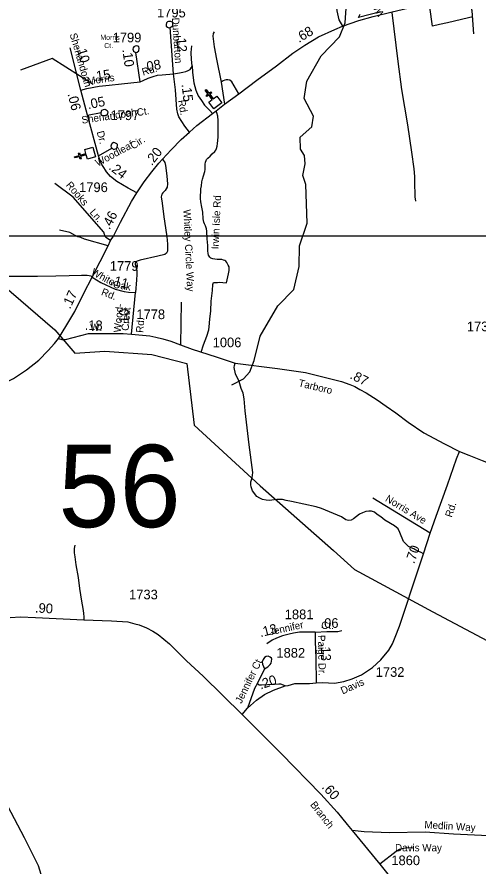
# Model space of a CAD drawing. Extents: x 2220236 to 2384410, y 720751 to 894131.
# Drawn here: x 2338888 to 2344862, y 776884 to 787885 of the extents above; entities that cross this region are included whole.
import ezdxf

# ---------------------------------------------------------------- set-up
doc = ezdxf.new("R2010")
doc.units = 0
for name, color, linetype in [('Exist Boundary Political City Limit New', 7, 'Continuous'), ('Exist Cultural Church CELL', 7, 'Continuous'), ('Exist Hydrographic Misc Water Feature', 7, 'Continuous'), ('Exist Road Non-System Type 51', 7, 'Continuous'), ('Exist Road Non-System Type 51 Label', 7, 'Continuous'), ('Exist Road Primary NC Attributed', 7, 'Continuous'), ('Exist Road Primary NC Service Mileage Hundredths English Label', 7, 'Continuous'), ('Exist Road Secondary Mileage Hundredths English Label', 7, 'Continuous'), ('Exist Road Secondary Structure Standard Bridge Number Label', 7, 'Continuous'), ('Exist Road Secondary Type 51 Attributed', 7, 'Continuous'), ('Exist Road Secondary Type 51 Label', 7, 'Continuous'), ('Exist Road Secondary Type 51 Number Label', 7, 'Continuous'), ('Exist Utilities Electrical Transmission Line', 7, 'Continuous'), ('Map Preparation Boundary City Limit Buffer Line', 7, 'Continuous'), ('Map Preparation Inset Cut Line', 7, 'Continuous')]:
    doc.layers.add(name, color=color, linetype=linetype)

msp = doc.modelspace()

# ---------------------------------------------------------------- linework, layer by layer
at = {"layer": 'Exist Boundary Political City Limit New'}
for points in [[(2344796, 787886), (2344740, 787873), (2344468, 787810), (2344365, 787786), (2344273, 787765), (2344236, 788010)], [(2343600, 787953), (2343313, 787879), (2343337, 787921)]]:
    msp.add_lwpolyline(points, dxfattribs=at)
at = {"layer": 'Exist Cultural Church CELL'}
for points in [[(2341374, 786779), (2341419, 786814), (2341373, 786874), (2341347, 786855), (2341338, 786868), (2341363, 786887), (2341327, 786935), (2341340, 786945), (2341376, 786897), (2341402, 786916), (2341411, 786903), (2341386, 786884), (2341432, 786823), (2341478, 786858), (2341542, 786773), (2341438, 786694)], [(2339801, 786043), (2339786, 786098), (2339712, 786078), (2339721, 786047), (2339705, 786043), (2339697, 786074), (2339639, 786058), (2339635, 786074), (2339693, 786089), (2339684, 786120), (2339700, 786124), (2339708, 786094), (2339782, 786114), (2339767, 786169), (2339869, 786197), (2339904, 786071)]]:
    msp.add_lwpolyline(points, close=True, dxfattribs=at)
at = {"layer": 'Exist Hydrographic Misc Water Feature'}
msp.add_lwpolyline([(2341673, 783119), (2341822, 783197), (2341904, 783289), (2341961, 783432), (2342040, 783748), (2342269, 784144), (2342475, 784353), (2342546, 784654), (2342551, 784920), (2342648, 785213), (2342633, 785715), (2342590, 785831), (2342622, 785980), (2342612, 786088), (2342561, 786171), (2342559, 786329), (2342708, 786463), (2342731, 786598), (2342611, 786830), (2342642, 787054), (2342830, 787383), (2343068, 787626), (2343141, 787810), (2343169, 788260)], dxfattribs=at)
at = {"layer": 'Exist Road Non-System Type 51'}
for p, q in [((2341534, 787040), (2341578, 786755)), ((2341017, 784189), (2341005, 783635)), ((2344243, 781198), (2343500, 781651)), ((2342095, 779437), (2342005, 779253))]:
    msp.add_line(p, q, dxfattribs=at)
for points in [[(2342993, 788470), (2342995, 788367), (2342997, 788312), (2343005, 788219), (2343017, 788115), (2343024, 788038), (2343033, 787966), (2343058, 787846), (2343105, 787767)], [(2344807, 787666), (2344785, 787964), (2344732, 788186)], [(2343747, 787945), (2343824, 787309), (2343870, 786944), (2343950, 786487), (2344000, 786134), (2344030, 785919), (2344037, 785816), (2344037, 785753), (2344045, 785555), (2344054, 785497)], [(2340874, 787750), (2340900, 787764), (2340907, 787776), (2340909, 787800), (2340903, 787816), (2340881, 787826), (2340851, 787827), (2340839, 787823), (2340825, 787811), (2340821, 787789), (2340823, 787767), (2340840, 787753), (2340854, 787745), (2340874, 787750)], [(2341442, 787691), (2341432, 787670), (2341427, 787638), (2341444, 787496), (2341475, 787340), (2341534, 787040)], [(2340430, 787424), (2340444, 787427), (2340467, 787447), (2340471, 787479), (2340465, 787499), (2340453, 787507), (2340433, 787509), (2340419, 787506), (2340403, 787498), (2340393, 787484), (2340389, 787468), (2340398, 787442), (2340412, 787432), (2340430, 787424)], [(2341157, 787251), (2341150, 787336), (2341147, 787426), (2341152, 787509)], [(2340916, 787147), (2340992, 787160), (2341037, 787168), (2341075, 787180), (2341107, 787190), (2341130, 787205), (2341147, 787228), (2341157, 787251)], [(2341157, 787251), (2341162, 787170), (2341172, 787095), (2341180, 787032), (2341205, 786935), (2341237, 786862), (2341278, 786802), (2341320, 786744), (2341385, 786671), (2341421, 786633)], [(2341761, 786891), (2341670, 787045), (2341648, 787065), (2341620, 787069), (2341600, 787069), (2341580, 787066), (2341560, 787056), (2341534, 787040)], [(2339981, 786649), (2339989, 786678), (2340009, 786688), (2340027, 786690), (2340045, 786682), (2340055, 786672), (2340065, 786656), (2340063, 786634), (2340054, 786614), (2340034, 786606), (2340014, 786602), (2339992, 786607), (2339980, 786621), (2339977, 786637), (2339981, 786649)], [(2341274, 783541), (2341303, 783638), (2341347, 783750), (2341374, 783831), (2341379, 783871), (2341388, 783970), (2341398, 784079), (2341406, 784201), (2341420, 784341), (2341427, 784418), (2341435, 784443), (2341458, 784446), (2341486, 784446), (2341511, 784447), (2341554, 784443), (2341603, 784442), (2341611, 784477), (2341628, 784555), (2341637, 784601), (2341639, 784626), (2341636, 784646), (2341626, 784667), (2341606, 784702), (2341593, 784719), (2341582, 784729), (2341566, 784736), (2341544, 784741), (2341514, 784742), (2341481, 784744), (2341451, 784746), (2341425, 784751), (2341401, 784759), (2341387, 784773), (2341379, 784784), (2341371, 784799), (2341364, 784821), (2341362, 784853), (2341359, 784922), (2341351, 785012), (2341348, 785108), (2341343, 785140), (2341332, 785178), (2341320, 785204), (2341309, 785227), (2341303, 785246), (2341302, 785269), (2341295, 785355), (2341283, 785422), (2341270, 785490), (2341266, 785534), (2341266, 785575), (2341269, 785616), (2341271, 785657), (2341278, 785697), (2341284, 785748), (2341292, 785784), (2341305, 785827), (2341323, 785884), (2341327, 785909), (2341328, 785948), (2341328, 785976), (2341332, 786002), (2341338, 786026), (2341345, 786039), (2341359, 786057), (2341390, 786081), (2341419, 786110), (2341451, 786142), (2341466, 786160), (2341475, 786182), (2341481, 786213), (2341485, 786246), (2341493, 786327), (2341497, 786448), (2341497, 786545), (2341491, 786599), (2341477, 786643), (2341467, 786668)], [(2340121, 786183), (2340137, 786169), (2340153, 786170), (2340177, 786180), (2340187, 786198), (2340192, 786218), (2340190, 786232), (2340184, 786242), (2340158, 786256), (2340138, 786259), (2340122, 786247), (2340112, 786237), (2340104, 786213), (2340109, 786195), (2340121, 786183)], [(2339946, 786086), (2340085, 786169), (2340121, 786183)], [(2340774, 786042), (2340803, 785999), (2340814, 785961), (2340831, 785825), (2340832, 785771), (2340838, 785722), (2340833, 785678), (2340809, 785636), (2340778, 785607), (2340766, 785587), (2340756, 785553), (2340768, 785471), (2340791, 785295), (2340827, 785065), (2340833, 784997), (2340838, 784936), (2340840, 784898), (2340838, 784849), (2340826, 784825), (2340804, 784809), (2340713, 784784), (2340485, 784732), (2340447, 784723), (2340427, 784713), (2340421, 784701), (2340421, 784682), (2340431, 784636), (2340442, 784594), (2340442, 784548), (2340437, 784481), (2340422, 784316)], [(2340098, 784987), (2340039, 785028), (2340027, 785056), (2340023, 785068), (2340012, 785095), (2339616, 785551), (2339377, 785729)], [(2340069, 784920), (2339764, 785008), (2339716, 785026), (2339675, 785038), (2339659, 785047), (2339643, 785055), (2339611, 785069), (2339573, 785094), (2339439, 785124)], [(2337657, 784714), (2337663, 784693), (2337674, 784677), (2337691, 784662), (2337716, 784649), (2337749, 784637), (2337888, 784604), (2338092, 784551), (2338135, 784547), (2338208, 784545), (2338368, 784545), (2338464, 784542), (2338569, 784532), (2338659, 784528), (2338823, 784526), (2338985, 784527), (2339153, 784528), (2339392, 784529), (2339565, 784534), (2339722, 784538), (2339797, 784538), (2339822, 784536), (2339843, 784529), (2339864, 784513)], [(2344154, 780931), (2344126, 780948), (2344096, 780960), (2344044, 780986), (2344030, 780992), (2343995, 781008), (2343960, 781026), (2343896, 781089), (2343847, 781206), (2343827, 781253), (2343778, 781293), (2343655, 781365), (2343603, 781407), (2343555, 781438), (2343520, 781468), (2343484, 781481), (2343446, 781483), (2343410, 781476), (2343366, 781460), (2343327, 781441), (2343247, 781381), (2343220, 781364), (2343186, 781360), (2343150, 781369), (2343095, 781409), (2342834, 781515), (2342764, 781537), (2342447, 781605), (2342375, 781618), (2342329, 781631), (2342257, 781634), (2342157, 781621), (2342117, 781625), (2342071, 781634), (2342033, 781650), (2341996, 781671), (2341941, 781745), (2341921, 781796), (2341919, 781824), (2341918, 781862), (2341934, 781913), (2341945, 781983), (2341898, 782340), (2341847, 782783), (2341833, 782937), (2341818, 783011), (2341794, 783072), (2341765, 783160), (2341719, 783260), (2341702, 783343), (2341706, 783371), (2341714, 783399)], [(2339637, 781041), (2339627, 780999), (2339628, 780941), (2339637, 780889), (2339651, 780785), (2339681, 780622), (2339700, 780478), (2339726, 780317), (2339741, 780219), (2339749, 780160), (2339753, 780108), (2339753, 780072)], [(2342095, 779437), (2342137, 779466), (2342169, 779494), (2342180, 779514), (2342188, 779540), (2342190, 779566), (2342184, 779576), (2342167, 779592), (2342143, 779604), (2342117, 779597), (2342095, 779587), (2342078, 779559), (2342066, 779529), (2342071, 779499), (2342095, 779437)], [(2342005, 779253), (2341966, 779184), (2341877, 778930)], [(2342364, 779217), (2342309, 779238), (2342279, 779242), (2342135, 779232), (2342057, 779226), (2342026, 779228), (2342014, 779234), (2342005, 779253)], [(2345630, 777258), (2345620, 777238), (2345599, 777224), (2345569, 777212), (2345533, 777215), (2345487, 777233), (2345416, 777272), (2345356, 777295), (2345288, 777302), (2345198, 777297), (2345054, 777276), (2344908, 777278), (2344544, 777298), (2344176, 777323), (2343716, 777314), (2343386, 777327), (2343230, 777342)], [(2344018, 777115), (2343941, 777118), (2343920, 777117), (2343898, 777113), (2343878, 777106), (2343844, 777100), (2343800, 777074), (2343589, 776908)]]:
    msp.add_lwpolyline(points, dxfattribs=at)
at = {"layer": 'Exist Road Primary NC Attributed'}
for points in [[(2341122, 786392), (2341220, 786479), (2341421, 786633), (2341467, 786668), (2341578, 786755), (2341761, 786891), (2341996, 787065), (2342249, 787252), (2342463, 787415), (2342617, 787519), (2342797, 787627), (2343005, 787723), (2343105, 787767), (2343319, 787841), (2343502, 787889), (2343750, 787950), (2344227, 788065), (2344748, 788196), (2344917, 788248), (2345060, 788300), (2345313, 788417)], [(2340440, 785607), (2340536, 785750), (2340635, 785877), (2340725, 785989), (2340774, 786042), (2340884, 786164), (2341016, 786297), (2341122, 786392)], [(2339864, 784513), (2340069, 784920), (2340098, 784987), (2340138, 785047), (2340228, 785226), (2340373, 785493), (2340440, 785607)], [(2339424, 783720), (2339534, 783894), (2339636, 784067), (2339753, 784306), (2339864, 784513)], [(2336287, 781362), (2336544, 781621), (2336892, 781957), (2337457, 782495), (2337567, 782599), (2337713, 782701), (2337884, 782807), (2338041, 782879), (2338196, 782935), (2338404, 783010), (2338635, 783102), (2338841, 783202), (2339012, 783314), (2339172, 783440), (2339292, 783562), (2339374, 783656), (2339424, 783720)]]:
    msp.add_lwpolyline(points, dxfattribs=at)
at = {"layer": 'Exist Road Secondary Type 51 Attributed'}
for p, q in [((2340916, 787147), (2340874, 787750)), ((2339717, 786938), (2339579, 787484)), ((2340484, 787046), (2340430, 787424)), ((2339802, 786611), (2339717, 786938)), ((2339802, 786611), (2339981, 786649))]:
    msp.add_line(p, q, dxfattribs=at)
for points in [[(2340484, 787046), (2340525, 787061), (2340590, 787092), (2340651, 787115), (2340707, 787133), (2340768, 787137), (2340916, 787147)], [(2341122, 786392), (2341061, 786470), (2340986, 786593), (2340971, 786631), (2340960, 786691), (2340941, 786943), (2340916, 787147)], [(2339717, 786938), (2339792, 786959), (2339951, 786988), (2340081, 787000), (2340241, 787017), (2340484, 787046)], [(2340440, 785607), (2340328, 785665), (2340181, 785754), (2340098, 785819), (2340049, 785880), (2340036, 785900), (2340012, 785936), (2339988, 785975), (2339965, 786022), (2339946, 786086), (2339802, 786611)], [(2339864, 784513), (2339974, 784443), (2340159, 784358), (2340279, 784330), (2340335, 784321), (2340422, 784316)], [(2340372, 783775), (2340422, 784316)], [(2339424, 783720), (2339469, 783704), (2339518, 783706), (2339813, 783782), (2340266, 783784), (2340372, 783775)], [(2340372, 783775), (2340608, 783754), (2340689, 783735), (2340776, 783716), (2340883, 783685), (2341005, 783635), (2341156, 783582), (2341469, 783482), (2341714, 783399), (2342262, 783332), (2342625, 783279), (2342922, 783207), (2343094, 783163), (2343203, 783124), (2343264, 783095), (2343331, 783060), (2343413, 783015), (2343554, 782925), (2343671, 782842), (2343797, 782756), (2343955, 782634), (2344159, 782498), (2344430, 782354), (2344623, 782256)], [(2342765, 779259), (2342848, 779261), (2343003, 779255), (2343123, 779275), (2343232, 779309), (2343354, 779362), (2343494, 779454), (2343601, 779554), (2343708, 779682), (2343753, 779764), (2343789, 779847), (2343843, 779991), (2344099, 780761), (2344154, 780931), (2344243, 781198), (2344319, 781415), (2344466, 781824), (2344583, 782160), (2344623, 782256)], [(2344623, 782256), (2344742, 782207), (2344914, 782138), (2345114, 782059), (2345286, 782016), (2345420, 781998)], [(2338800, 780105), (2338934, 780111), (2339127, 780106), (2339753, 780072), (2340113, 780061), (2340324, 780046), (2340415, 780024), (2340473, 780008), (2340565, 779970), (2340648, 779929), (2340718, 779884), (2340866, 779761), (2340960, 779669), (2341085, 779543), (2341300, 779342), (2341804, 778846)], [(2342754, 779914), (2342650, 779916), (2342548, 779912), (2342471, 779903), (2342413, 779890), (2342328, 779868), (2342252, 779838), (2342193, 779810), (2342125, 779762)], [(2342754, 779914), (2342902, 779921), (2342994, 779921), (2343044, 779921), (2343098, 779934)], [(2342754, 779914), (2342754, 779792), (2342759, 779577), (2342765, 779259)], [(2341804, 778846), (2341877, 778930), (2341990, 779034), (2342094, 779105), (2342213, 779164), (2342364, 779217), (2342404, 779225), (2342489, 779248), (2342678, 779248), (2342765, 779259)], [(2341804, 778846), (2342310, 778340), (2342826, 777813), (2343035, 777582), (2343094, 777512), (2343168, 777423), (2343230, 777342), (2343589, 776908), (2343924, 776494)], [(2339202, 776774), (2339169, 776885), (2339116, 776991), (2339072, 777077), (2338984, 777249), (2338590, 777996)]]:
    msp.add_lwpolyline(points, dxfattribs=at)
at = {"layer": 'Exist Road Secondary Type 51 Number Label'}
msp.add_lwpolyline([(2339876, 787011), (2339346, 787345), (2338933, 787197)], dxfattribs=at)
at = {"layer": 'Exist Utilities Electrical Transmission Line'}
msp.add_lwpolyline([(2333236, 787092), (2333407, 786848), (2333965, 786983), (2334748, 786926), (2335212, 786750), (2335707, 786780), (2335732, 786176), (2336928, 786183), (2337321, 785094), (2337723, 784537), (2338587, 784509), (2339379, 783833), (2339637, 783530), (2340026, 783555), (2340637, 783510), (2341088, 783396), (2341182, 782595), (2342039, 781812), (2342989, 780974), (2343263, 780727), (2344278, 780179), (2345408, 779577)], dxfattribs=at)
at = {"layer": 'Map Preparation Boundary City Limit Buffer Line'}
for points in [[(2344796, 787886), (2344740, 787873), (2344468, 787810), (2344365, 787786), (2344273, 787765), (2344236, 788010)], [(2343600, 787953), (2343313, 787879), (2343337, 787921)]]:
    msp.add_lwpolyline(points, dxfattribs=at)
at = {"layer": 'Map Preparation Inset Cut Line'}
msp.add_lwpolyline([(2329808, 816975), (2370566, 816975), (2370566, 785047), (2329808, 785047), (2329808, 816975)], dxfattribs=at)
msp.add_lwpolyline([(2329808, 816975), (2370566, 816975), (2370566, 785047), (2329808, 785047), (2329808, 816975)], dxfattribs=at)

# ---------------------------------------------------------------- texts
at = {"layer": 'Exist Road Non-System Type 51 Label'}
for s, rotation, p in [('W.', 119.2144, (2343649, 787926)), ('Woodleaf', 28.3216, (2339935, 785945)), ('Cir.', 33.5404, (2340394, 786165)), ('Rooks', 310.6629, (2339516, 785703)), ('Irwin Isle Rd', 87.4451, (2341501, 784874)), ('Ln.', 310.6003, (2339823, 785350)), ('Whitley Circle Way', 272.6196, (2341044, 785390)), ('Norris Ave', 328.6406, (2343652, 781618)), ('Jennifer Ct', 63.999, (2341796, 778981)), ('Medlin Way', 356.6559, (2344165, 777374))]:
    msp.add_text(s, height=95, rotation=rotation, dxfattribs=at).set_placement(p)
msp.add_text('Davis Way', height=95, dxfattribs=at).set_placement((2343787, 777074))
at = {"layer": 'Exist Road Primary NC Service Mileage Hundredths English Label'}
for s, rotation, p in [('.68', 30.9586, (2342542, 787547)), ('.20', 51.8001, (2340635, 785951)), ('.46', 62.3436, (2340087, 785122)), ('.17', 64.7858, (2339576, 784093))]:
    msp.add_text(s, height=125, rotation=rotation, dxfattribs=at).set_placement(p)
at = {"layer": 'Exist Road Secondary Mileage Hundredths English Label'}
for s, rotation, p in [('.12', 273.9849, (2340952, 787658)), ('.10', 286.1869, (2339652, 787502)), ('.10', 277.8554, (2340253, 787462)), ('.08', 10.6249, (2340534, 787171)), ('.15', 8.2587, (2339877, 787050)), ('.15', 276.9037, (2341020, 787011)), ('.06', 284.0001, (2339543, 786887)), ('.05', 11.7331, (2339811, 786688)), ('.24', 322.4392, (2340068, 785919)), ('.11', 345.5727, (2340089, 784422)), ('.10', 89.0294, (2340335, 783871)), ('.18', 359.1091, (2339765, 783830)), ('.87', 333.1285, (2343193, 783206)), ('.70', 71.0014, (2344035, 780793)), ('.90', 356.9203, (2339119, 780169)), ('.06', 0, (2342822, 779970)), ('.13', 14.3873, (2342045, 779848)), ('.13', 271.1569, (2342827, 779772)), ('.20', 19.2102, (2342046, 779170)), ('.60', 312.1017, (2342831, 777901))]:
    msp.add_text(s, height=125, rotation=rotation, dxfattribs=at).set_placement(p)
at = {"layer": 'Exist Road Secondary Structure Standard Bridge Number Label'}
msp.add_text('56', height=1066.3, dxfattribs=at).set_placement((2339424, 781275))
at = {"layer": 'Exist Road Secondary Type 51 Label'}
for s, rotation, p in [('Dunbarton', 273.9849, (2340896, 787873)), ('Shenandoah', 286.1869, (2339570, 787661)), ('Rd.', 15.9449, (2340522, 787124)), ('Morris', 8.2587, (2339807, 787006)), ('Rd.', 280.0192, (2340974, 786802)), ('Shenandoah', 8.3372, (2339732, 786502)), ('Ct.', 9.4667, (2340448, 786600)), ('Dr.', 285.2188, (2339920, 786395)), ('White', 331.5871, (2339841, 784551)), ('Oak', 350.181, (2340126, 784379)), ('Rd.', 338.8656, (2339972, 784286)), ('Wood-', 85.2722, (2340234, 783794)), ('Crest', 85.2722, (2340334, 783816)), ('Rd.', 85.2722, (2340523, 783790)), ('W.', 0.0819, (2339837, 783815)), ('Tarboro', 346.6797, (2342529, 783100)), ('Rd.', 71.8324, (2344522, 781394)), ('Jennifer', 12.5342, (2342166, 779871)), ('Paige Dr.', 271.1568, (2342787, 779876)), ('Davis', 24.0252, (2343108, 779106)), ('  Branch ', 308.2177, (2342638, 777732))]:
    msp.add_text(s, height=95, rotation=rotation, dxfattribs=at).set_placement(p)
for s, height, p in [('Morris', 65.6, (2339968, 787588)), ('  Ct.', 65.6, (2339968, 787482)), ('Ct.', 95, (2342831, 779955))]:
    msp.add_text(s, height=height, dxfattribs=at).set_placement(p)
at = {"layer": 'Exist Road Secondary Type 51 Number Label'}
for s, p in [('1795', (2340703, 787879)), ('1799', (2340128, 787556)), ('1797', (2340101, 786549)), ('1796', (2339693, 785616)), ('1779', (2340091, 784596)), ('1778', (2340435, 783970)), ('1730', (2344718, 783813)), ('1006', (2341424, 783606)), ('1733', (2340341, 780339)), ('1881', (2342358, 780082)), ('1882', (2342250, 779584)), ('1732', (2343537, 779335)), ('1860', (2343739, 776895))]:
    msp.add_text(s, height=125, dxfattribs=at).set_placement(p)

doc.saveas('drawing.dxf')
